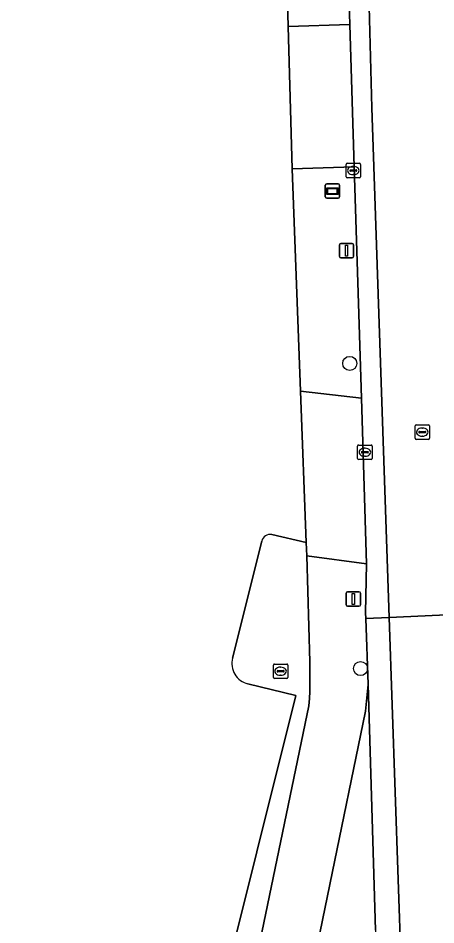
# Model space of a CAD drawing. Extents: x 161771 to 163125, y 382475 to 383179.
# Drawn here: x 163009.4 to 163038.3, y 382551.9 to 382614.7 of the extents above; entities that cross this region are included whole.
import ezdxf

# ---------------------------------------------------------------- set-up
doc = ezdxf.new("R2010")
doc.units = 0
for name, color, linetype in [('IMGEO_Berm_groen', 7, 'Continuous'), ('IMGEO_Boom', 7, 'Continuous'), ('IMGEO_Fietspad_open', 7, 'Continuous'), ('IMGEO_Kolk', 7, 'Continuous'), ('IMGEO_Lichtmast', 7, 'Continuous'), ('IMGEO_Rijbaan_lokaal_gesloten', 7, 'Continuous'), ('IMGEO_Rijbaan_lokaal_open', 7, 'Continuous'), ('IMGEO_Rijbaan_regionaal_gesloten', 7, 'Continuous'), ('IMGEO_Rioolput', 7, 'Continuous'), ('IMGEO_Terreindeel_gesloten', 7, 'Continuous'), ('IMGEO_Voetpad_open', 7, 'Continuous'), ('IMGEO_Wegwijzer', 7, 'Continuous')]:
    doc.layers.add(name, color=color, linetype=linetype)

msp = doc.modelspace()

# ---------------------------------------------------------------- linework, layer by layer
at = {"layer": 'IMGEO_Berm_groen'}
for points in [[(163029.491, 382567.093), (163029.548, 382567.603), (163029.576, 382568.087), (163029.565, 382570.143), (163029.365, 382577.465), (163029.324, 382578.387), (163026.931, 382578.947)], [(163026.245, 382578.493), (163024.229, 382570.398)], [(163025.291, 382568.616), (163028.602, 382567.802), (163012.447, 382503.008), (163016.029, 382502.044), (163029.491, 382567.093)]]:
    msp.add_lwpolyline(points, dxfattribs=at)
for centre, radius, start, end in [((163026.829, 382578.355), 0.6, 80.24087, 166.75291), ((163025.618, 382570.018), 1.44, 164.70056, 256.88591)]:
    msp.add_arc(centre, radius, start, end, dxfattribs=at)
at = {"layer": 'IMGEO_Boom'}
for centre in [(163032.327, 382590.787), (163033.074, 382569.673)]:
    msp.add_circle(centre, 0.489, dxfattribs=at)
at = {"layer": 'IMGEO_Fietspad_open'}
msp.add_lwpolyline([(163034.118, 382551.565), (163033.589, 382568.56), (163033.42, 382566.736), (163030.95, 382554.744), (163019.914, 382500.999), (163019.869, 382500.783), (163019.579, 382500)], dxfattribs=at)
at = {"layer": 'IMGEO_Kolk'}
for p, q in [((163032.074, 382603.707), (163032.074, 382604.559)), ((163032.149, 382604.633), (163033.001, 382604.633)), ((163032.562, 382604.413), (163032.587, 382604.413)), ((163033.075, 382604.559), (163033.075, 382603.707)), ((163032.333, 382604.127), (163032.333, 382604.139)), ((163032.771, 382604.09), (163032.373, 382604.09)), ((163032.376, 382604.176), (163032.774, 382604.176)), ((163032.585, 382603.853), (163032.56, 382603.853)), ((163032.817, 382604.139), (163032.817, 382604.127)), ((163033.001, 382603.633), (163032.149, 382603.633)), ((163032.871, 382584.215), (163032.871, 382585.067)), ((163032.946, 382585.141), (163033.798, 382585.141)), ((163033.359, 382584.921), (163033.384, 382584.921)), ((163033.872, 382585.067), (163033.872, 382584.215)), ((163033.13, 382584.635), (163033.13, 382584.647)), ((163033.568, 382584.598), (163033.17, 382584.598)), ((163033.173, 382584.684), (163033.571, 382584.684)), ((163033.382, 382584.361), (163033.357, 382584.361)), ((163033.614, 382584.647), (163033.614, 382584.635)), ((163033.798, 382584.141), (163032.946, 382584.141))]:
    msp.add_line(p, q, dxfattribs=at)
for points in [[(163032.074, 382603.707), (163032.074, 382604.559)], [(163032.149, 382604.633), (163033.001, 382604.633)], [(163033.075, 382604.559), (163033.075, 382603.707)], [(163033.001, 382603.633), (163032.149, 382603.633)], [(163032.871, 382584.215), (163032.871, 382585.067)], [(163032.946, 382585.141), (163033.798, 382585.141)], [(163033.872, 382585.067), (163033.872, 382584.215)], [(163033.798, 382584.141), (163032.946, 382584.141)]]:
    msp.add_lwpolyline(points, dxfattribs=at)
for centre, radius, start, end in [((163032.151, 382604.557), 0.0765, 91.55205, 178.44795), ((163032.151, 382604.557), 0.0765, 91.55205, 178.44795), ((163032.999, 382604.557), 0.0765, 1.55205, 88.44795), ((163032.999, 382604.557), 0.0765, 1.55205, 88.44795), ((163032.151, 382603.709), 0.0765, 181.55205, 268.44795), ((163032.151, 382603.709), 0.0765, 181.55205, 268.44795), ((163032.373, 382604.136), 0.0403, 85.87752, 175.75265), ((163032.37, 382604.126), 0.0366, 178.93798, 274.71019), ((163032.774, 382604.133), 0.043, 264.86636, 352.45326), ((163032.778, 382604.138), 0.0386, 1.73085, 96.63898), ((163032.999, 382603.709), 0.0765, 271.55205, 358.44795), ((163032.999, 382603.709), 0.0765, 271.55205, 358.44795), ((163032.948, 382585.065), 0.0765, 91.55205, 178.44795), ((163032.948, 382585.065), 0.0765, 91.55205, 178.44795), ((163033.796, 382585.065), 0.0765, 1.55205, 88.44795), ((163033.796, 382585.065), 0.0765, 1.55205, 88.44795), ((163033.17, 382584.644), 0.0403, 85.87752, 175.75265), ((163033.167, 382584.634), 0.0366, 178.93798, 274.71019), ((163033.571, 382584.641), 0.043, 264.86636, 352.45326), ((163033.575, 382584.646), 0.0386, 1.73085, 96.63898), ((163032.948, 382584.217), 0.0765, 181.55205, 268.44795), ((163032.948, 382584.217), 0.0765, 181.55205, 268.44795), ((163033.796, 382584.217), 0.0765, 271.55205, 358.44795), ((163033.796, 382584.217), 0.0765, 271.55205, 358.44795)]:
    msp.add_arc(centre, radius, start, end, dxfattribs=at)
for centre, major_axis, ratio, start_param, end_param in [((163032.561, 382604.133), (-0.387, 0.002), 0.722429, 4.712389, 7.853982), ((163032.586, 382604.133), (-0.39, 0.002), 0.717154, 1.570796, 4.712389), ((163033.358, 382584.641), (-0.387, 0.002), 0.722429, 4.712389, 7.853982), ((163033.383, 382584.641), (-0.39, 0.002), 0.717154, 1.570796, 4.712389)]:
    msp.add_ellipse(centre, major_axis=major_axis, ratio=ratio, start_param=start_param, end_param=end_param, dxfattribs=at)
at = {"layer": 'IMGEO_Lichtmast'}
for p, q in [((163031.607, 382598.188), (163031.607, 382598.988)), ((163031.607, 382598.988), (163031.607, 382598.188)), ((163031.707, 382599.088), (163032.497, 382599.088)), ((163032.497, 382599.088), (163031.707, 382599.088)), ((163032.597, 382598.988), (163032.597, 382598.188)), ((163032.597, 382598.188), (163032.597, 382598.988)), ((163032.497, 382598.088), (163031.707, 382598.088)), ((163031.707, 382598.088), (163032.497, 382598.088)), ((163032.076, 382574.084), (163032.076, 382574.884)), ((163032.076, 382574.884), (163032.076, 382574.084)), ((163032.176, 382574.984), (163032.966, 382574.984)), ((163032.966, 382574.984), (163032.176, 382574.984)), ((163033.066, 382574.884), (163033.066, 382574.084)), ((163033.066, 382574.084), (163033.066, 382574.884)), ((163032.966, 382573.984), (163032.176, 382573.984)), ((163032.176, 382573.984), (163032.966, 382573.984))]:
    msp.add_line(p, q, dxfattribs=at)
for points in [[(163032.027, 382598.963), (163032.177, 382598.963), (163032.177, 382598.213), (163032.027, 382598.213), (163032.027, 382598.963)], [(163032.496, 382574.859), (163032.646, 382574.859), (163032.646, 382574.109), (163032.496, 382574.109), (163032.496, 382574.859)]]:
    msp.add_lwpolyline(points, dxfattribs=at)
for centre, start, end in [((163031.707, 382598.988), 90, 180), ((163031.707, 382598.988), 90, 180), ((163032.497, 382598.988), 0, 90), ((163032.497, 382598.988), 360, 90), ((163031.707, 382598.188), 180, 270), ((163031.707, 382598.188), 180, 270), ((163032.497, 382598.188), 270, 0), ((163032.497, 382598.188), 270, 0), ((163032.176, 382574.884), 90, 180), ((163032.176, 382574.884), 90, 180), ((163032.966, 382574.884), 0, 90), ((163032.966, 382574.884), 360, 90), ((163032.176, 382574.084), 180, 270), ((163032.176, 382574.084), 180, 270), ((163032.966, 382574.084), 270, 0), ((163032.966, 382574.084), 270, 0)]:
    msp.add_arc(centre, 0.1, start, end, dxfattribs=at)
at = {"layer": 'IMGEO_Rijbaan_lokaal_gesloten'}
msp.add_lwpolyline([(163035.052, 382573.208), (163033.851, 382608.481), (163033.581, 382619.013), (163032.9, 382676.179), (163032.86, 382677.508), (163030.32, 382677.434), (163030.775, 382664.028), (163030.782, 382663.79), (163031.229, 382647.802), (163031.243, 382647.407), (163031.768, 382632.708), (163032.332, 382614.227), (163032.632, 382604.381), (163033.135, 382588.387), (163033.489, 382576.917), (163033.415, 382573.537), (163033.43, 382573.135)], close=True, dxfattribs=at)
at = {"layer": 'IMGEO_Rijbaan_lokaal_open'}
msp.add_lwpolyline([(163032.9, 382676.179), (163033.581, 382619.013), (163033.851, 382608.481), (163035.052, 382573.208), (163041.498, 382573.499), (163041.338, 382579.434), (163041.359, 382581.384), (163040.933, 382595.89), (163040.56, 382608.596), (163040.101, 382623.879), (163038.876, 382663.016)], dxfattribs=at)
msp.add_lwpolyline([(163034.212, 382548.895), (163034.315, 382547.782), (163035.875, 382549.04), (163035.052, 382573.208), (163033.43, 382573.135), (163033.589, 382568.56), (163034.118, 382551.565)], close=True, dxfattribs=at)
at = {"layer": 'IMGEO_Rijbaan_regionaal_gesloten'}
msp.add_lwpolyline([(163041.691, 382566.37), (163041.498, 382573.499), (163035.052, 382573.208), (163035.875, 382549.04), (163034.315, 382547.782), (163034.478, 382541.365)], dxfattribs=at)
at = {"layer": 'IMGEO_Rioolput'}
for p, q in [((163036.84, 382585.607), (163036.84, 382586.459)), ((163036.915, 382586.533), (163037.767, 382586.533)), ((163037.328, 382586.313), (163037.353, 382586.313)), ((163037.841, 382586.459), (163037.841, 382585.607)), ((163037.767, 382585.533), (163036.915, 382585.533)), ((163037.099, 382586.027), (163037.099, 382586.039)), ((163037.537, 382585.99), (163037.139, 382585.99)), ((163037.142, 382586.076), (163037.54, 382586.076)), ((163037.351, 382585.753), (163037.326, 382585.753)), ((163037.583, 382586.039), (163037.583, 382586.027)), ((163027.045, 382569.063), (163027.045, 382569.915)), ((163027.12, 382569.989), (163027.972, 382569.989)), ((163028.046, 382569.915), (163028.046, 382569.063)), ((163027.304, 382569.483), (163027.304, 382569.495)), ((163027.742, 382569.446), (163027.344, 382569.446)), ((163027.347, 382569.532), (163027.745, 382569.532)), ((163027.556, 382569.209), (163027.531, 382569.209)), ((163027.533, 382569.769), (163027.558, 382569.769)), ((163027.788, 382569.495), (163027.788, 382569.483)), ((163027.972, 382568.989), (163027.12, 382568.989))]:
    msp.add_line(p, q, dxfattribs=at)
for points in [[(163036.84, 382585.607), (163036.84, 382586.459)], [(163036.915, 382586.533), (163037.767, 382586.533)], [(163037.841, 382586.459), (163037.841, 382585.607)], [(163037.767, 382585.533), (163036.915, 382585.533)], [(163027.045, 382569.063), (163027.045, 382569.915)], [(163027.12, 382569.989), (163027.972, 382569.989)], [(163028.046, 382569.915), (163028.046, 382569.063)], [(163027.972, 382568.989), (163027.12, 382568.989)]]:
    msp.add_lwpolyline(points, dxfattribs=at)
for centre, radius, start, end in [((163036.917, 382586.457), 0.0765, 91.55205, 178.44795), ((163036.917, 382586.457), 0.0765, 91.55205, 178.44795), ((163037.765, 382586.457), 0.0765, 1.55205, 88.44795), ((163037.765, 382586.457), 0.0765, 1.55205, 88.44795), ((163036.917, 382585.609), 0.0765, 181.55205, 268.44795), ((163036.917, 382585.609), 0.0765, 181.55205, 268.44795), ((163037.139, 382586.036), 0.0403, 85.87752, 175.75265), ((163037.136, 382586.026), 0.0366, 178.93798, 274.71019), ((163037.54, 382586.033), 0.043, 264.86636, 352.45326), ((163037.544, 382586.038), 0.0386, 1.73085, 96.63898), ((163037.765, 382585.609), 0.0765, 271.55205, 358.44795), ((163037.765, 382585.609), 0.0765, 271.55205, 358.44795), ((163027.122, 382569.913), 0.0765, 91.55205, 178.44795), ((163027.122, 382569.913), 0.0765, 91.55205, 178.44795), ((163027.97, 382569.913), 0.0765, 1.55205, 88.44795), ((163027.97, 382569.913), 0.0765, 1.55205, 88.44795), ((163027.344, 382569.492), 0.0403, 85.87752, 175.75265), ((163027.341, 382569.482), 0.0366, 178.93798, 274.71019), ((163027.745, 382569.489), 0.043, 264.86636, 352.45326), ((163027.749, 382569.494), 0.0386, 1.73085, 96.63898), ((163027.122, 382569.065), 0.0765, 181.55205, 268.44795), ((163027.122, 382569.065), 0.0765, 181.55205, 268.44795), ((163027.97, 382569.065), 0.0765, 271.55205, 358.44795), ((163027.97, 382569.065), 0.0765, 271.55205, 358.44795)]:
    msp.add_arc(centre, radius, start, end, dxfattribs=at)
for centre, major_axis, ratio, start_param, end_param in [((163037.327, 382586.033), (-0.387, 0.002), 0.722429, 4.712389, 7.853982), ((163037.352, 382586.033), (-0.39, 0.002), 0.717154, 1.570796, 4.712389), ((163027.532, 382569.489), (-0.387, 0.002), 0.722429, 4.712389, 7.853982), ((163027.557, 382569.489), (-0.39, 0.002), 0.717154, 1.570796, 4.712389)]:
    msp.add_ellipse(centre, major_axis=major_axis, ratio=ratio, start_param=start_param, end_param=end_param, dxfattribs=at)
at = {"layer": 'IMGEO_Terreindeel_gesloten'}
for points in [[(163026.931, 382578.947), (163029.324, 382578.387), (163028.919, 382588.862), (163028.35, 382604.258), (163028.075, 382614.105), (163027.026, 382651.618), (163026.821, 382658.958), (163026.651, 382664.58), (163025.988, 382684.469)], [(163024.229, 382570.398), (163026.245, 382578.493)], [(162979.061, 382507.384), (162983.876, 382507.397), (162994.907, 382507.493), (163000, 382506.191), (163012.447, 382503.008), (163028.602, 382567.802), (163025.291, 382568.616)]]:
    msp.add_lwpolyline(points, dxfattribs=at)
for centre, radius, start, end in [((163026.829, 382578.355), 0.6, 80.24087, 166.75291), ((163025.618, 382570.018), 1.44, 164.70056, 256.88591)]:
    msp.add_arc(centre, radius, start, end, dxfattribs=at)
at = {"layer": 'IMGEO_Voetpad_open'}
for points in [[(163031.243, 382647.407), (163027.026, 382651.618), (163028.075, 382614.105), (163032.332, 382614.227), (163031.768, 382632.708)], [(163032.632, 382604.381), (163032.332, 382614.227), (163028.075, 382614.105), (163028.35, 382604.258)], [(163028.919, 382588.862), (163033.135, 382588.387), (163032.632, 382604.381), (163028.35, 382604.258)], [(163028.919, 382588.862), (163029.324, 382578.387), (163029.365, 382577.465), (163033.489, 382576.917), (163033.135, 382588.387)]]:
    msp.add_lwpolyline(points, close=True, dxfattribs=at)
msp.add_lwpolyline([(163019.579, 382500), (163019.869, 382500.783), (163019.914, 382500.999), (163030.95, 382554.744), (163033.42, 382566.736), (163033.589, 382568.56), (163033.43, 382573.135), (163033.415, 382573.537), (163033.489, 382576.917), (163029.365, 382577.465), (163029.565, 382570.143), (163029.576, 382568.087), (163029.548, 382567.603), (163029.491, 382567.093), (163016.029, 382502.044), (163015.713, 382500.518), (163015.032, 382500), (163013.282, 382498.668), (163013.427, 382495.522), (163013.716, 382495.506)], dxfattribs=at)
at = {"layer": 'IMGEO_Wegwijzer'}
for p, q in [((163030.633, 382602.31), (163030.633, 382603.11)), ((163030.633, 382603.11), (163030.633, 382602.31)), ((163030.733, 382603.21), (163031.523, 382603.21)), ((163031.523, 382603.21), (163030.733, 382603.21)), ((163031.623, 382603.11), (163031.623, 382602.31)), ((163031.623, 382602.31), (163031.623, 382603.11)), ((163031.523, 382602.21), (163030.733, 382602.21)), ((163030.733, 382602.21), (163031.523, 382602.21))]:
    msp.add_line(p, q, dxfattribs=at)
for points in [[(163030.734, 382602.942), (163031.522, 382602.942), (163031.522, 382602.478), (163030.734, 382602.478), (163030.734, 382602.942)], [(163030.799, 382602.877), (163030.799, 382602.543), (163031.457, 382602.543), (163031.457, 382602.877), (163030.799, 382602.877)]]:
    msp.add_lwpolyline(points, dxfattribs=at)
for centre, start, end in [((163030.733, 382603.11), 90, 180), ((163030.733, 382603.11), 90, 180), ((163031.523, 382603.11), 0, 90), ((163031.523, 382603.11), 360, 90), ((163030.733, 382602.31), 180, 270), ((163030.733, 382602.31), 180, 270), ((163031.523, 382602.31), 270, 0), ((163031.523, 382602.31), 270, 0)]:
    msp.add_arc(centre, 0.1, start, end, dxfattribs=at)

doc.saveas('drawing.dxf')
